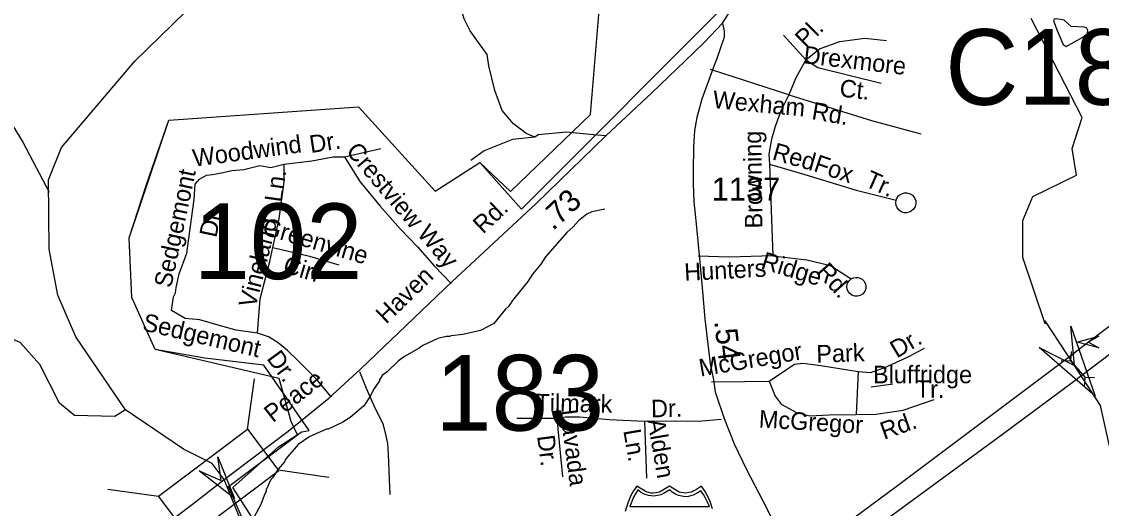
# Model space of a CAD drawing. Extents: x 1547597 to 1699558, y 810033 to 920809.
# Drawn here: x 1594126 to 1599977, y 840874 to 843512 of the extents above; entities that cross this region are included whole.
import ezdxf

# ---------------------------------------------------------------- set-up
doc = ezdxf.new("R2010")
doc.units = 0
for name, color, linetype in [('Exist Boundary Political City Limit New', 7, 'Continuous'), ('Exist Hydrographic Creek Single Shore', 7, 'Continuous'), ('Exist Hydrographic Misc Water Feature', 7, 'Continuous'), ('Exist Road Non-System Type 51', 7, 'Continuous'), ('Exist Road Non-System Type 51 Label', 7, 'Continuous'), ('Exist Road Primary Interstate Divided Center Attributed', 7, 'Continuous'), ('Exist Road Primary Interstate Shield CELL', 7, 'Continuous'), ('Exist Road Primary Interstate Structure Cantilever Sign Attributed CELL', 7, 'Continuous'), ('Exist Road Secondary Mileage Hundredths English Label', 7, 'Continuous'), ('Exist Road Secondary Structure Culvert Attributed CELL', 7, 'Continuous'), ('Exist Road Secondary Structure Culvert CELL', 7, 'Continuous'), ('Exist Road Secondary Structure Culvert Number Label', 7, 'Continuous'), ('Exist Road Secondary Structure Standard Bridge Attributed CELL', 7, 'Continuous'), ('Exist Road Secondary Structure Standard Bridge CELL', 7, 'Continuous'), ('Exist Road Secondary Structure Standard Bridge Number Label', 7, 'Continuous'), ('Exist Road Secondary Type 51 Attributed', 7, 'Continuous'), ('Exist Road Secondary Type 51 Label', 7, 'Continuous'), ('Exist Road Secondary Type 51 Number Label', 7, 'Continuous'), ('Map Preparation Boundary City Limit Buffer Line', 7, 'Continuous')]:
    doc.layers.add(name, color=color, linetype=linetype)

msp = doc.modelspace()

# ---------------------------------------------------------------- linework, layer by layer
at = {"layer": 'Exist Boundary Political City Limit New'}
for points in [[(1595522.4, 841578.9), (1594850.4, 841735.5), (1594722.8, 842017.8), (1594709.4, 842340.3), (1594709.4, 842340.3), (1594924.3, 842978.8), (1595950.9, 843050.9), (1596367.2, 842594), (1596608.9, 842748.5), (1596775.9, 842592), (1597209.2, 843009.3), (1597282.3, 843899), (1597464.9, 844593.7), (1597562.3, 845337.1), (1597513.6, 845873.3), (1597305.4, 846124.3), (1596197.4, 846117.6), (1596338.5, 847290.5), (1596904.9, 847270.3), (1596284, 847806.6)], [(1595636, 840304.7), (1595438.5, 840725.9), (1595269.9, 840987.5), (1595518, 841207.8), (1595643.9, 841289.7), (1595684.9, 841296.5), (1595438.6, 841650.8), (1595119, 841688.5), (1594850.4, 841735.5), (1594722.8, 842017.8), (1594709.4, 842340.3), (1594803.4, 842629.3), (1594924.3, 842978.8), (1595950.9, 843050.9), (1596367.2, 842594), (1596608.9, 842748.5), (1596834.3, 842495.8), (1597992.7, 843657.6)], [(1596684.8, 836157), (1596268.5, 836512.2), (1596039.7, 836834.7), (1595686.6, 837419.7), (1595297, 838004.6), (1594895.2, 838991.8), (1594774, 840156.7), (1595029.7, 840534.5), (1595200.1, 840303), (1595504.5, 840400.5), (1595247.2, 840993.5), (1595620.3, 841272.8), (1595586.1, 841345.9), (1595522.4, 841578.9)]]:
    msp.add_lwpolyline(points, dxfattribs=at)
at = {"layer": 'Exist Hydrographic Creek Single Shore'}
for points in [[(1594689.6, 841408.1), (1594419.6, 841804.3), (1594322.6, 842029.5), (1594275.6, 842279.9), (1594272.6, 842654.2), (1594341.6, 842830), (1594739.6, 843298), (1595364.6, 843909), (1595736.6, 844302), (1595880.6, 844492.7), (1596008.6, 844742.9), (1596046.6, 845099.9)], [(1600086.4, 840920.1), (1599971.7, 841432.8), (1599830.6, 841649.2), (1599672.6, 841891.5), (1599671.8, 841874.3), (1599551.8, 842234.6), (1599551.3, 842435), (1599604.8, 842565.1), (1599841.8, 842679.9), (1599818.6, 842824), (1599872.3, 842993.5), (1599597.1, 843529.1)], [(1595871.6, 839391.6), (1595741, 839803.9), (1595579.9, 840263.5), (1595410.6, 840513.8), (1595363.6, 840688.7), (1595223.1, 841031.2), (1595158.9, 841116.9), (1595003.6, 841195), (1594689.6, 841408.1)]]:
    msp.add_lwpolyline(points, dxfattribs=at)
at = {"layer": 'Exist Hydrographic Misc Water Feature'}
for points in [[(1599737.9, 843463.8), (1599770.6, 843388.5), (1599786.1, 843377.2), (1599877.2, 843427.2), (1599902.7, 843447.3), (1599904.3, 843463.8), (1599896.6, 843478.4), (1599882.9, 843481.8), (1599813.4, 843485.6), (1599775.8, 843519.9), (1599732.3, 843528.2), (1599721.5, 843525.4), (1599718, 843516.9), (1599737.9, 843463.8)], [(1593654.3, 843341), (1593803.8, 843227.1), (1593922.8, 843113.2), (1594078.2, 842947.9), (1594132.7, 842859.4), (1594275.6, 842587.9)], [(1597285.9, 842495.9), (1597215.7, 842480.9), (1597189.5, 842469.2), (1597143.1, 842431.9), (1597114.7, 842400.3), (1597080.2, 842368.8), (1596964.5, 842238.4), (1596940, 842198.8), (1596895.3, 842143.4), (1596868.7, 842103.8), (1596785.4, 842001), (1596765, 841969.3), (1596748.8, 841953.5), (1596685.7, 841876.4), (1596613.3, 841839.4), (1596517.1, 841816.8), (1596453, 841809.6), (1596444.9, 841805.8), (1596426.9, 841806), (1596380.8, 841794.7), (1596300.3, 841757.8), (1596280.1, 841742.1), (1596201.6, 841697.2), (1596169.3, 841673.6), (1596106.6, 841614.5), (1596080.3, 841594.9), (1596066, 841571.1), (1596065.8, 841565.1), (1596033.2, 841519.6), (1596018.8, 841487.8), (1595990.2, 841442.2), (1595978.1, 841428.4), (1595907.2, 841367.4), (1595866.9, 841341.9), (1595786.5, 841303.1), (1595778.5, 841303.2), (1595704, 841272.2), (1595681.9, 841260.5), (1595625.4, 841221.3), (1595558.3, 841142.3), (1595550.1, 841126.4), (1595515.7, 841086.9), (1595485, 841039.3), (1595476.9, 841031.4), (1595452.1, 840975.8), (1595452, 840967.8), (1595439.7, 840944), (1595423.1, 840896.2), (1595348.2, 840759.1)], [(1594689.6, 841408.1), (1594630.6, 841373.2), (1594413.6, 841377.6), (1594331.6, 841444.9), (1594225.6, 841653.9), (1594118.6, 841774.2), (1593994.6, 841826), (1593633.5, 841879.4)]]:
    msp.add_lwpolyline(points, dxfattribs=at)
at = {"layer": 'Exist Road Non-System Type 51'}
msp.add_line((1595875.8, 842779.7), (1596073.4, 842825), dxfattribs=at)
for points in [[(1596906.4, 842886.6), (1596860.7, 842906.2), (1596792.1, 842958.5), (1596730.1, 843030.4), (1596690.9, 843138.3), (1596658.2, 843272.2), (1596648.5, 843334.3), (1596602.7, 843399.7), (1596557, 843461.8), (1596524.4, 843527.1), (1596511.3, 843569.6), (1596478.1, 843617.4)], [(1598254.1, 843439.6), (1598375.8, 843305.3)], [(1598375.8, 843305.3), (1598450.3, 843365), (1598559.6, 843404.8), (1598696.2, 843422.2), (1598813, 843409.7)], [(1598283.9, 843116.4), (1597859.1, 843253.1)], [(1598375.8, 843305.3), (1598321.1, 843208.4), (1598283.9, 843116.4)], [(1598375.8, 843305.3), (1598440.4, 843263), (1598783.2, 843178.5)], [(1598283.9, 843116.4), (1598241.6, 843031.8), (1598209.3, 842944.8), (1598189.5, 842875.2), (1598174.6, 842793.2), (1598179.5, 842740.5)], [(1598283.9, 843116.4), (1598731, 842977.1), (1598999.3, 842905)], [(1597291.6, 842892.7), (1597223.1, 842899.7), (1597079.5, 842912.8), (1596926, 842899.7), (1596906.4, 842886.6)], [(1596906.4, 842886.6), (1596785.6, 842873.6), (1596632.1, 842811.5), (1596560.3, 842759.2)], [(1595403.9, 841823.8), (1595288.1, 841840.3), (1595216.1, 841860.5), (1595092.3, 841896.5), (1595011.8, 841903.1), (1594938.8, 841947.6), (1594949.4, 842021.5), (1594960.4, 842042.4), (1594963, 842072.4), (1594980.1, 842146.4), (1595020.9, 842257.8), (1595047.1, 842443.7), (1595061.4, 842548.6), (1595066.2, 842632), (1595090.1, 842657.7), (1595128.6, 842680.9), (1595161.4, 842684.4), (1595218.6, 842693.9), (1595266.2, 842705.9), (1595330.5, 842710.6), (1595416.3, 842732.5), (1595476, 842721.6), (1595549.6, 842739.2)], [(1595487.6, 842288.8), (1595521, 842443.7), (1595534, 842538), (1595548.8, 842644), (1595549.6, 842739.2)], [(1595549.6, 842739.2), (1595699.6, 842758.3), (1595813.9, 842779.7), (1595875.8, 842779.7)], [(1595875.8, 842779.7), (1595959.1, 842646.3), (1596068.7, 842512.8), (1596178.2, 842388.9), (1596271, 842291.2), (1596361.5, 842188.7), (1596454.4, 842094)], [(1598179.5, 842740.5), (1598370.7, 842683.3), (1598649, 842598.8), (1598864.5, 842544.1)], [(1598179.5, 842740.5), (1598196.9, 842243.3)], [(1598867, 842551.1), (1598871.2, 842559.6), (1598877.2, 842567.5), (1598886.8, 842575.9), (1598898.9, 842581.6), (1598909.8, 842584.6), (1598923.2, 842584.9), (1598940.3, 842579.8), (1598953.5, 842571.3), (1598964.4, 842557.9), (1598971.1, 842540.4), (1598971.6, 842524.9), (1598967.7, 842510), (1598959.6, 842496.4), (1598947.2, 842485.2), (1598936, 842479.4), (1598921.6, 842476.1), (1598906.2, 842477), (1598892.1, 842481.7), (1598880.6, 842489.8), (1598870.3, 842502.8), (1598864.9, 842515.3), (1598862.4, 842529.9), (1598864.5, 842544.1), (1598867, 842551.1)], [(1595403.9, 841823.8), (1595418.6, 842010.6), (1595471, 842213.1), (1595487.6, 842288.8)], [(1595487.6, 842288.8), (1595685.3, 842241.1), (1595844.8, 842193.5)], [(1598196.9, 842243.3), (1597960.9, 842235.8), (1597791.9, 842240.8)], [(1598196.9, 842243.3), (1598380.7, 842220.9), (1598509.9, 842191.1), (1598621.8, 842117.8)], [(1598621.8, 842117.8), (1598633.3, 842123.8), (1598647, 842126.5), (1598658.8, 842125.7), (1598668.7, 842122.9), (1598680.4, 842116.7), (1598689.6, 842107.9), (1598696.8, 842095.5), (1598700.2, 842083.2), (1598701, 842066.6), (1598694.7, 842049.5), (1598682.8, 842035.2), (1598669.8, 842028), (1598656.1, 842023.9), (1598641.1, 842024), (1598625.6, 842029.3), (1598613.4, 842038.8), (1598604.6, 842050), (1598599.7, 842063.1), (1598598.2, 842078.3), (1598601.8, 842095.4), (1598611.6, 842109.6), (1598621.8, 842117.8)], [(1595806, 841477.8), (1595722.4, 841577.3), (1595624, 841673.3), (1595566.9, 841730.5), (1595516.1, 841771.9), (1595464.2, 841803.6), (1595403.9, 841823.8)], [(1598658.8, 841615.8), (1598726.1, 841611.7), (1598799.5, 841636.2), (1598930.1, 841695.4), (1599017.8, 841742.4)], [(1596123.8, 840950.4), (1596119.2, 841030.3), (1596113.8, 841168.5), (1596111, 841226.4), (1596101.6, 841268.6), (1596086.8, 841326.9), (1596035.5, 841434.3), (1595995.8, 841524.8), (1595959.3, 841615.4)], [(1598177.4, 841564.8), (1598265.1, 841624), (1598314, 841656.6), (1598358.9, 841660.7), (1598456.8, 841648.5), (1598658.8, 841615.8)], [(1598658.8, 841615.8), (1598648.6, 841383.1)], [(1597865.3, 841560.7), (1598042.7, 841562.7), (1598177.4, 841564.8)], [(1598177.4, 841564.8), (1598210, 841483.1), (1598242.6, 841440.2), (1598324.2, 841393.3), (1598397.7, 841377), (1598501.7, 841381), (1598648.6, 841383.1)], [(1598847.7, 841547.5), (1598728.9, 841532.2)], [(1598648.6, 841383.1), (1598754.6, 841385.1), (1598903.5, 841407.6), (1599070.8, 841464.7)], [(1597026.5, 841362.5), (1596809.2, 841362.5)], [(1597501.5, 841345.6), (1597309.5, 841354.1), (1597149.4, 841369.2), (1597073.6, 841369.2), (1597026.5, 841362.5)], [(1597026.5, 841362.5), (1597056.8, 841045.6)], [(1597917.5, 841355.7), (1597792.9, 841345.6), (1597666.6, 841347.3), (1597501.5, 841345.6)], [(1597501.5, 841345.6), (1597511.6, 841038.8)]]:
    msp.add_lwpolyline(points, dxfattribs=at)
at = {"layer": 'Exist Road Primary Interstate Divided Center Attributed'}
for points in [[(1599818.8, 841557.2), (1600350.6, 841958.7), (1600867.3, 842325.9), (1601449.6, 842758.1), (1601878.4, 843077.8), (1602246.6, 843349.2), (1602589.3, 843620.3), (1603002.8, 843931.6), (1603315.8, 844163.3), (1603639.1, 844396.2), (1604098, 844743.9), (1604791.3, 845249.5), (1605821.1, 846004.6), (1606087, 846204), (1606465.8, 846478.6), (1606544.1, 846528.1)], [(1603749.2, 844559), (1603350.9, 844269.7), (1602985.4, 844007.7), (1602205.2, 843461.8), (1601812.4, 843177.9), (1600912.8, 842516.1), (1600254.5, 842037.9), (1599906.5, 841775.8), (1599790.2, 841685.6), (1598872.7, 840996.7), (1598523.5, 840738.7), (1598308.7, 840589.9)], [(1598362, 840483.9), (1598647.5, 840694.7), (1598988.5, 840943.6), (1599441, 841276.2), (1599818.8, 841557.2)]]:
    msp.add_lwpolyline(points, dxfattribs=at)
at = {"layer": 'Exist Road Primary Interstate Shield CELL'}
msp.add_lwpolyline([(1597870.6, 840871.9), (1597859.6, 840905.9), (1597850.6, 840927.6), (1597829.8, 840966), (1597811, 840995.6), (1597783.8, 840976.4), (1597766, 840967), (1597755.2, 840962.1), (1597744, 840959.9), (1597723.5, 840957.5), (1597710.6, 840958), (1597698.7, 840960.7), (1597688.6, 840962.9), (1597680.3, 840967), (1597636.1, 840995.6), (1597591.8, 840967), (1597582.5, 840962.7), (1597573, 840960.7), (1597563.9, 840958.2), (1597548.7, 840957.5), (1597537.2, 840957.8), (1597525.3, 840959.9), (1597515.9, 840961.9), (1597505.4, 840967), (1597460.3, 840995.6), (1597442.6, 840969.9), (1597428.1, 840944.5), (1597412.7, 840908.5), (1597403.2, 840880.7), (1597396.4, 840857.8)], dxfattribs=at)
msp.add_lwpolyline([(1597465.7, 840974.8), (1597454.7, 840957.9), (1597442, 840935.1), (1597431.9, 840911.4), (1597421.5, 840885.3), (1597853.1, 840885.1), (1597843, 840907.5), (1597832.3, 840930), (1597821, 840950.6), (1597807.3, 840970.5), (1597783.1, 840955.3), (1597765.5, 840946.9), (1597751.3, 840942), (1597739.3, 840939.4), (1597720.7, 840937.9), (1597712.4, 840938.4), (1597686.4, 840944.2), (1597668.9, 840951.4), (1597652.2, 840962.6), (1597638.7, 840975.3), (1597604.5, 840954.6), (1597589.3, 840947.9), (1597571.9, 840943.5), (1597552.8, 840941.1), (1597523.3, 840944.3), (1597500.3, 840952.2), (1597480.4, 840962.6)], close=True, dxfattribs=at)
at = {"layer": 'Exist Road Primary Interstate Structure Cantilever Sign Attributed CELL'}
msp.add_lwpolyline([(1599964, 841743.9), (1599844.8, 841775.8), (1599964, 841807.8), (1599906.5, 841775.8)], close=True, dxfattribs=at)
at = {"layer": 'Exist Road Secondary Structure Culvert Attributed CELL'}
msp.add_lwpolyline([(1599812.1, 841861.6), (1599942.5, 841483.5), (1599640.5, 841745.7), (1599830.6, 841649.2)], close=True, dxfattribs=at)
at = {"layer": 'Exist Road Secondary Structure Culvert CELL'}
for p, q in [((1599758.6, 841676.2), (1599809.3, 841674.6)), ((1599813.7, 841725.1), (1599809.3, 841674.6)), ((1599809.3, 841674.6), (1599889.6, 841584.1)), ((1599885.3, 841533.6), (1599889.6, 841584.1)), ((1599940.4, 841582.5), (1599889.6, 841584.1))]:
    msp.add_line(p, q, dxfattribs=at)
at = {"layer": 'Exist Road Secondary Structure Standard Bridge Attributed CELL'}
msp.add_lwpolyline([(1595188.8, 841153.8), (1595280.2, 840927.7), (1595088, 841077.8), (1595206.8, 841025)], close=True, dxfattribs=at)
at = {"layer": 'Exist Road Secondary Structure Standard Bridge CELL'}
for p, q in [((1595350.7, 841303), (1595388.9, 841576.3)), ((1595516.9, 841082.7), (1595790.2, 841044.4)), ((1594594, 840978.3), (1594867.3, 840940))]:
    msp.add_line(p, q, dxfattribs=at)
msp.add_lwpolyline([(1594867.3, 840940), (1595349.9, 841304), (1595519.9, 841078.6), (1595037.4, 840714.6)], close=True, dxfattribs=at)
at = {"layer": 'Exist Road Secondary Type 51 Attributed'}
for points in [[(1597924.8, 843504.1), (1597997.8, 843618.8), (1598048.7, 843724.2), (1598096.2, 843845.8), (1598156, 844034), (1598336.6, 844598.6), (1598443.8, 844993.9), (1598477.2, 845261.6), (1598495.8, 845577.8), (1598491.1, 845781.6), (1598468, 846195.1), (1598444.8, 846642.1), (1598435.5, 847100.8), (1598424, 847258.3), (1598426.3, 847367.1), (1598542.6, 847716.9), (1598590.1, 847814.4)], [(1595223.1, 841031.2), (1595364.3, 841137.3), (1595570.3, 841292.5), (1595790.7, 841471.6), (1595964.8, 841631.2), (1596458.1, 842103.1), (1596913.3, 842525.3), (1597291.6, 842892.7), (1597541.5, 843126.2), (1597766.7, 843344), (1597825.2, 843398.7), (1597924.8, 843504.1)], [(1597924.8, 843504.1), (1597932.3, 843459.8), (1597932.3, 843428.5), (1597891.2, 843306.9), (1597875.6, 843265.8), (1597812.4, 843092.4), (1597791.6, 843020.6), (1597784.1, 842992.5), (1597771.9, 842923), (1597767, 842831.3), (1597764.6, 842703.3), (1597764.4, 842635.5), (1597769.6, 842536.5), (1597777.7, 842450.8), (1597784.1, 842379), (1597800.3, 842229.3), (1597815.9, 842049.7), (1597827.6, 841901.6), (1597856.5, 841658.6), (1597875, 841571.7), (1597884.2, 841505.6), (1597932.9, 841361.8), (1597987.9, 841223.7), (1598053.3, 841085.9), (1598142.5, 840914.8), (1598267.6, 840669.8)], [(1594066.2, 840402.4), (1594223.1, 840422.3), (1594313.8, 840431.1), (1594388.8, 840445.6), (1594440.1, 840461.6), (1594580.6, 840538.6), (1594654.4, 840591.8), (1594706, 840632.7), (1594827.4, 840728.8), (1594889.4, 840774), (1595052.5, 840897.7), (1595223.1, 841031.2)]]:
    msp.add_lwpolyline(points, dxfattribs=at)
at = {"layer": 'Map Preparation Boundary City Limit Buffer Line'}
for points in [[(1595522.4, 841578.9), (1594850.4, 841735.5), (1594722.8, 842017.8), (1594709.4, 842340.3), (1594709.4, 842340.3), (1594924.3, 842978.8), (1595950.9, 843050.9), (1596367.2, 842594), (1596608.9, 842748.5), (1596775.9, 842592), (1597209.2, 843009.3), (1597282.3, 843899), (1597464.9, 844593.7), (1597562.3, 845337.1), (1597513.6, 845873.3), (1597305.4, 846124.3), (1596197.4, 846117.6), (1596338.5, 847290.5), (1596904.9, 847270.3), (1596284, 847806.6)], [(1595636, 840304.7), (1595438.5, 840725.9), (1595269.9, 840987.5), (1595518, 841207.8), (1595643.9, 841289.7), (1595684.9, 841296.5), (1595438.6, 841650.8), (1595119, 841688.5), (1594850.4, 841735.5), (1594722.8, 842017.8), (1594709.4, 842340.3), (1594803.4, 842629.3), (1594924.3, 842978.8), (1595950.9, 843050.9), (1596367.2, 842594), (1596608.9, 842748.5), (1596834.3, 842495.8), (1597992.7, 843657.6)], [(1596684.8, 836157), (1596268.5, 836512.2), (1596039.7, 836834.7), (1595686.6, 837419.7), (1595297, 838004.6), (1594895.2, 838991.8), (1594774, 840156.7), (1595029.7, 840534.5), (1595200.1, 840303), (1595504.5, 840400.5), (1595247.2, 840993.5), (1595620.3, 841272.8), (1595586.1, 841345.9), (1595522.4, 841578.9)]]:
    msp.add_lwpolyline(points, dxfattribs=at)

# ---------------------------------------------------------------- texts
at = {"layer": 'Exist Road Non-System Type 51 Label'}
for s, rotation, p in [('Pl.', 44.54868, (1598374, 843366.8)), ('Drexmore', 353.41205, (1598359.5, 843287.1)), ('Ct.', 353.41205, (1598554.9, 843106.8)), ('Wexham', 354.61638, (1597868.1, 843044.6)), ('Rd.', 350.30224, (1598403.4, 842984.3)), ('Woodwind', 7.67024, (1595059.8, 842725.5)), ('Dr.', 8.71831, (1595693.3, 842799.9)), ('Browning', 90.73699, (1598140.6, 842391.9)), ('Crestview', 310.22659, (1595879.8, 842808.4)), ('Red', 344.08477, (1598188.5, 842766.5)), ('Fox', 341.20754, (1598412.8, 842704)), ('Sedgemont', 78.04844, (1594936.2, 842065.3)), ('Ln.', 82.07142, (1595536.1, 842530)), ('Tr.', 335.88985, (1598689, 842622.6)), ('Dr.', 78.04844, (1595181, 842338.1)), ('Vineland', 75.90798, (1595393.1, 841956.4)), ('Greenvine', 343.58211, (1595425, 842361.3)), ('Way', 310.38716, (1596264.9, 842360.9)), ('Ridge', 343.0177, (1598127.4, 842175.8)), ('Cir.', 343.58211, (1595537.1, 842154.5)), ('Hunters', 3.04829, (1597719.2, 842107.1)), ('Rd.', 311.7419, (1598427.7, 842153.5)), ('Sedgemont', 346.79359, (1594776, 841840.7)), ('Dr.', 30.61048, (1598868.3, 841686.2)), ('Dr.', 306.06766, (1595450.7, 841686.8)), ('McGregor', 9.69132, (1597804.8, 841588.4)), ('Park', 1.72338, (1598433.8, 841664.3)), ('Bluffridge', 0.03081, (1598739.9, 841552.6)), ('Tr.', 359.64741, (1598971.6, 841474.2)), ('Tilmark', 358.94812, (1596909.9, 841400.8)), ('Dr.', 1.20079, (1597537.8, 841367.8)), ('Lavada', 277.42732, (1597043.5, 841404.8)), ('McGregor', 356.64294, (1598119.1, 841313)), ('Rd.', 19.68065, (1598799.4, 841245.6)), ('Alden', 279.70012, (1597516.9, 841351.9)), ('Dr.', 277.42732, (1596919.2, 841266.5)), ('Ln.', 279.70012, (1597386.4, 841296.3))]:
    msp.add_text(s, height=95, rotation=rotation, dxfattribs=at).set_placement(p)
at = {"layer": 'Exist Road Secondary Mileage Hundredths English Label'}
for s, rotation, p in [('.73', 43.22631, (1597006.1, 842376.2)), ('.54', 276.7626, (1597878.7, 841888.6))]:
    msp.add_text(s, height=120, rotation=rotation, dxfattribs=at).set_placement(p)
at = {"layer": 'Exist Road Secondary Structure Culvert Number Label'}
msp.add_text('C189', height=410.1, dxfattribs=at).set_placement((1599131.4, 843061.5))
at = {"layer": 'Exist Road Secondary Structure Standard Bridge Number Label'}
for s, p in [('102', (1595058.4, 842117)), ('183', (1596368, 841296))]:
    msp.add_text(s, height=410.1, dxfattribs=at).set_placement(p)
at = {"layer": 'Exist Road Secondary Type 51 Label'}
for s, rotation, p in [('Rd.', 43.20616, (1596626.6, 842357.5)), ('Haven', 44.14155, (1596101.8, 841869.8)), ('Peace', 38.06947, (1595487.5, 841336))]:
    msp.add_text(s, height=95, rotation=rotation, dxfattribs=at).set_placement(p)
at = {"layer": 'Exist Road Secondary Type 51 Number Label'}
msp.add_text('1137', height=125, dxfattribs=at).set_placement((1597865.5, 842542.5))

doc.saveas('drawing.dxf')
